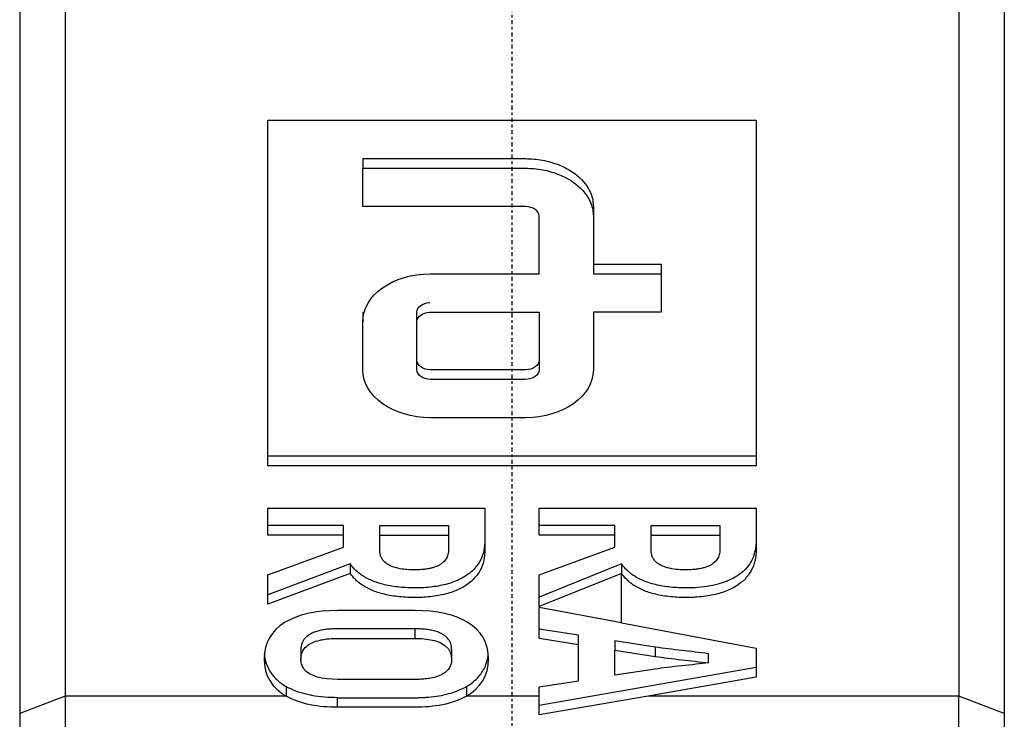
# Model space of a CAD drawing. Header units: millimetres. Extents: x 0 to 4378, y 0 to 2397.
# Tile 503 of 656: x 2233 to 2269, y 1222 to 1248. Entities that reach past the tile are written whole.
import ezdxf

# ---------------------------------------------------------------- set-up
doc = ezdxf.new("R2010")
doc.units = ezdxf.units.MM
doc.header["$LTSCALE"] = 0.2
doc.linetypes.add('CENTER2', pattern=[1.125, 0.75, -0.125, 0.125, -0.125])
doc.layers.add('02_Center Line', color=1, linetype='CENTER2')

# ---------------------------------------------------------------- blocks, each defined once
blk = doc.blocks.new('Blk$A16R2-0W24Z')
for p, q in [((16.474, 757.36), (16.474, 723.155)), ((-18.14, 756.722), (-18.145, 722.509)), ((18.145, 756.714), (18.147, 722.507)), ((-9.001, 731.64), (-9.001, 744.368)), ((-9.001, 744.368), (8.999, 744.367)), ((8.999, 744.367), (8.999, 731.64)), ((-5.502, 742.953), (-5.502, 742.6)), ((-5.502, 741.186), (-5.502, 742.6)), ((2.999, 739.064), (5.499, 739.064)), ((2.999, 739.064), (2.999, 738.711)), ((5.499, 739.064), (5.499, 738.711)), ((2.999, 738.711), (5.499, 738.711)), ((5.499, 738.711), (5.499, 737.296)), ((-5.502, 737.297), (-5.502, 736.943)), ((5.499, 737.296), (2.999, 737.296)), ((2.999, 735.529), (2.999, 735.175)), ((-9.001, 731.64), (-9.001, 731.993)), ((8.999, 731.993), (-9.001, 731.993)), ((8.999, 731.64), (-9.001, 731.64)), ((-9.002, 729.087), (-9.002, 730.081)), ((-9.002, 730.081), (-1.001, 730.081)), ((0.999, 729.087), (0.999, 730.081)), ((0.999, 730.081), (8.999, 730.081)), ((-6.213, 729.441), (-9.002, 729.441)), ((-6.213, 729.087), (-6.213, 729.441)), ((-4.876, 729.087), (-4.876, 729.441)), ((-4.876, 729.441), (-2.339, 729.441)), ((-2.339, 729.441), (-2.339, 729.087)), ((3.787, 729.441), (0.999, 729.441)), ((3.787, 729.087), (3.787, 729.441)), ((5.125, 729.087), (5.125, 729.441)), ((5.125, 729.087), (5.125, 729.441)), ((5.125, 729.441), (7.662, 729.441)), ((7.662, 729.441), (7.662, 729.087)), ((-6.213, 729.087), (-9.002, 729.087)), ((-6.213, 728.635), (-6.213, 729.087)), ((-4.876, 729.087), (-2.339, 729.087)), ((-2.339, 728.891), (-2.339, 728.538)), ((3.787, 729.087), (0.999, 729.087)), ((3.787, 728.635), (3.787, 729.087)), ((5.125, 729.087), (7.662, 729.087)), ((7.662, 728.891), (7.662, 728.538)), ((-9.002, 727.625), (-6.213, 728.635)), ((0.999, 727.624), (3.787, 728.635)), ((-5.962, 728.027), (-9.002, 726.887)), ((-5.962, 728.027), (-5.962, 727.673)), ((4.039, 728.026), (0.999, 726.802)), ((4.039, 728.026), (4.039, 727.673)), ((-5.962, 727.673), (-9.002, 726.534)), ((4.039, 727.673), (0.999, 726.448)), ((4.039, 725.847), (4.039, 727.673)), ((-9.002, 726.534), (-9.002, 727.625)), ((0.999, 726.448), (0.999, 727.624)), ((0.999, 726.802), (0.999, 727.624)), ((0.999, 726.448), (0.999, 726.802)), ((0.999, 726.448), (0.999, 726.419)), ((0.999, 725.27), (0.999, 726.419)), ((0.999, 725.623), (0.999, 726.419)), ((4.039, 725.847), (0.999, 726.419)), ((4.039, 725.847), (8.999, 724.914)), ((-3.573, 725.278), (-3.573, 725.631)), ((2.45, 725.397), (0.999, 725.623)), ((0.999, 725.27), (0.999, 725.623)), ((2.45, 725.043), (0.999, 725.27)), ((2.45, 725.043), (2.45, 725.397)), ((3.787, 725.195), (3.787, 724.841)), ((3.787, 725.195), (5.273, 724.969)), ((-7.779, 724.872), (-7.779, 724.518)), ((-2.224, 724.872), (-2.224, 724.518)), ((2.45, 723.718), (2.45, 725.043)), ((3.787, 724.841), (5.273, 724.615)), ((3.787, 723.92), (3.787, 724.841)), ((5.273, 724.969), (5.273, 724.615)), ((8.999, 724.914), (8.999, 723.847)), ((7.239, 724.372), (7.239, 724.726)), ((8.999, 724.201), (0.999, 722.811)), ((5.273, 724.146), (3.787, 723.92)), ((0.999, 723.492), (2.45, 723.718)), ((8.999, 723.847), (5.014, 723.155)), ((-8.328, 723.509), (-8.328, 723.155)), ((-1.675, 723.508), (-1.675, 723.155)), ((0.999, 723.155), (0.999, 723.492)), ((-16.474, 723.155), (-18.145, 722.509)), ((-8.328, 723.155), (-16.474, 723.155)), ((-6.43, 722.74), (-6.43, 723.094)), ((0.999, 723.155), (-1.675, 723.155)), ((5.014, 723.155), (0.999, 722.457)), ((0.999, 722.457), (0.999, 723.155)), ((16.474, 723.155), (5.014, 723.155)), ((16.473, 688.948), (16.474, 723.155)), ((18.147, 722.507), (16.474, 723.155)), ((-18.145, 722.509), (-18.145, 688.295)), ((18.147, 722.507), (18.145, 688.301))]:
    blk.add_line(p, q)
for points, knots in [([(-16.474, 757.375), (-16.474, 751.672), (-16.474, 745.969), (-16.474, 734.562), (-16.474, 728.858), (-16.474, 723.155)], [0, 0, 0, 0, 2.419796, 2.419796, 4.839591, 4.839591, 4.839591, 4.839591]), ([(-5.502, 742.953), (-3.503, 742.953), (-1.505, 742.953), (0.454, 742.953), (0.469, 742.953), (0.484, 742.953), (0.498, 742.953), (0.605, 742.953), (0.71, 742.949), (0.813, 742.939), (0.919, 742.93), (1.023, 742.916), (1.125, 742.897), (1.23, 742.878), (1.332, 742.854), (1.432, 742.826), (1.64, 742.767), (1.837, 742.688), (2.015, 742.591), (2.298, 742.439), (2.535, 742.243), (2.705, 742.017), (2.761, 741.943), (2.81, 741.866), (2.851, 741.786), (2.891, 741.708), (2.923, 741.628), (2.947, 741.545), (2.97, 741.465), (2.986, 741.384), (2.994, 741.301), (2.997, 741.263), (2.999, 741.225), (2.999, 741.186), (2.999, 741.171), (2.999, 741.158), (2.999, 741.144), (2.999, 741.039), (2.999, 740.935), (2.999, 740.832)], [-1, -1, -1, -1, -0.5507745, -0.5507745, -0.5507745, -0.5473733, -0.5473733, -0.5473733, -0.5219046, -0.5219046, -0.5219046, -0.495899, -0.495899, -0.495899, -0.4692709, -0.4692709, -0.4692709, -0.4134095, -0.4134095, -0.4134095, -0.3247425, -0.3247425, -0.3247425, -0.2956062, -0.2956062, -0.2956062, -0.2670981, -0.2670981, -0.2670981, -0.2395861, -0.2395861, -0.2395861, -0.2269836, -0.2269836, -0.2269836, -0.2225722, -0.2225722, -0.2225722, -0.1898632, -0.1898632, -0.1898632, -0.1898632]), ([(-5.502, 742.6), (-3.503, 742.6), (-1.505, 742.6), (0.454, 742.6), (0.469, 742.6), (0.484, 742.6), (0.499, 742.6), (0.6, 742.6), (0.71, 742.595), (0.813, 742.586), (0.919, 742.577), (1.023, 742.562), (1.125, 742.544), (1.337, 742.505), (1.54, 742.447), (1.728, 742.371), (2.034, 742.249), (2.302, 742.081), (2.512, 741.88), (2.653, 741.745), (2.768, 741.594), (2.851, 741.433), (2.891, 741.355), (2.923, 741.274), (2.947, 741.192), (2.97, 741.112), (2.986, 741.03), (2.994, 740.947), (2.997, 740.909), (2.999, 740.871), (2.999, 740.832), (2.999, 740.818), (2.999, 740.804), (2.999, 740.79), (2.999, 740.077), (2.999, 739.411), (2.999, 738.711)], [0, 0, 0, 0, 0.4492255, 0.4492255, 0.4492255, 0.4526752, 0.4526752, 0.4526752, 0.4780954, 0.4780954, 0.4780954, 0.504101, 0.504101, 0.504101, 0.5580663, 0.5580663, 0.5580663, 0.6454845, 0.6454845, 0.6454845, 0.7043938, 0.7043938, 0.7043938, 0.7329019, 0.7329019, 0.7329019, 0.7604139, 0.7604139, 0.7604139, 0.7730164, 0.7730164, 0.7730164, 0.7774278, 0.7774278, 0.7774278, 1, 1, 1, 1]), ([(0.999, 738.711), (0.999, 739.418), (0.999, 740.125), (0.999, 740.832), (0.999, 741.027), (0.775, 741.186), (0.499, 741.186), (-1.501, 741.186), (-3.501, 741.186), (-5.502, 741.186)], [0, 0, 0, 0, 0.303977, 0.303977, 0.303977, 0.392019, 0.392019, 0.392019, 1, 1, 1, 1]), ([(2.999, 737.296), (2.999, 736.589), (2.999, 735.882), (2.999, 735.175), (2.999, 734.199), (1.88, 733.407), (0.499, 733.407), (-0.668, 733.407), (-1.835, 733.407), (-3.001, 733.407), (-4.382, 733.407), (-5.502, 734.199), (-5.502, 735.175), (-5.502, 735.764), (-5.502, 736.354), (-5.502, 736.943), (-5.502, 737.919), (-4.382, 738.711), (-3.001, 738.711), (-1.668, 738.711), (-0.335, 738.711), (0.999, 738.711)], [0, 0, 0, 0, 0.115241, 0.115241, 0.115241, 0.282114, 0.282114, 0.282114, 0.416564, 0.416564, 0.416564, 0.583435, 0.583435, 0.583435, 0.679472, 0.679472, 0.679472, 0.846346, 0.846346, 0.846346, 1, 1, 1, 1]), ([(0.999, 737.296), (0.999, 737.179), (0.999, 736.589), (0.999, 736), (0.999, 735.529), (0.999, 735.333), (0.775, 735.175), (0.499, 735.175), (-0.668, 735.175), (-1.835, 735.175), (-3.001, 735.175), (-3.278, 735.175), (-3.501, 735.333), (-3.501, 735.529), (-3.501, 736.118), (-3.501, 736.707), (-3.501, 737.297), (-3.501, 737.485), (-3.292, 737.638), (-3.028, 737.648)], [0.043214, 0.043214, 0.043214, 0.043214, 0.0864295, 0.2592981, 0.2592981, 0.2592981, 0.3343884, 0.3343884, 0.3343884, 0.6369091, 0.6369091, 0.6369091, 0.7119959, 0.7119959, 0.7119959, 0.9280833, 0.9280833, 0.9280833, 1, 1, 1, 1]), ([(0.999, 737.296), (0.999, 737.061), (0.999, 736.354), (0.999, 735.647), (0.999, 735.175), (0.999, 734.98), (0.775, 734.822), (0.499, 734.822), (-0.668, 734.822), (-1.835, 734.822), (-3.001, 734.822), (-3.278, 734.822), (-3.501, 734.98), (-3.501, 735.175), (-3.501, 735.764), (-3.501, 736.354), (-3.501, 736.943), (-3.501, 737.131), (-3.292, 737.285), (-3.028, 737.295)], [-1, -1, -1, -1, -0.913571, -0.740702, -0.740702, -0.740702, -0.665612, -0.665612, -0.665612, -0.363091, -0.363091, -0.363091, -0.288004, -0.288004, -0.288004, -0.071917, -0.071917, -0.071917, 0, 0, 0, 0]), ([(-1.001, 730.081), (-1.001, 729.69), (-1.001, 729.295), (-1.001, 728.883), (-1.001, 728.874), (-1.001, 728.866), (-1.002, 728.857), (-1.002, 728.851), (-1.002, 728.845), (-1.002, 728.839), (-1.004, 728.761), (-1.01, 728.686), (-1.021, 728.614), (-1.043, 728.467), (-1.084, 728.334), (-1.14, 728.212), (-1.169, 728.149), (-1.202, 728.09), (-1.239, 728.034), (-1.276, 727.976), (-1.318, 727.922), (-1.363, 727.871), (-1.409, 727.819), (-1.458, 727.77), (-1.512, 727.724), (-1.569, 727.674), (-1.63, 727.628), (-1.695, 727.585), (-1.822, 727.501), (-1.964, 727.43), (-2.12, 727.37), (-2.199, 727.339), (-2.282, 727.312), (-2.368, 727.288), (-2.455, 727.263), (-2.547, 727.241), (-2.641, 727.222), (-2.737, 727.203), (-2.836, 727.188), (-2.938, 727.175), (-3.039, 727.163), (-3.143, 727.153), (-3.251, 727.147), (-3.305, 727.144), (-3.36, 727.142), (-3.415, 727.14), (-3.445, 727.139), (-3.476, 727.138), (-3.506, 727.138), (-3.522, 727.138), (-3.538, 727.138), (-3.555, 727.138), (-3.565, 727.138), (-3.575, 727.138), (-3.584, 727.138), (-3.667, 727.138), (-3.765, 727.14), (-3.856, 727.144), (-3.953, 727.148), (-4.05, 727.155), (-4.147, 727.165), (-4.245, 727.175), (-4.343, 727.188), (-4.44, 727.204), (-4.616, 727.233), (-4.788, 727.274), (-4.952, 727.327), (-5.026, 727.352), (-5.099, 727.379), (-5.17, 727.409), (-5.303, 727.466), (-5.428, 727.532), (-5.541, 727.61), (-5.697, 727.717), (-5.831, 727.844), (-5.938, 727.992), (-5.946, 728.004), (-5.954, 728.015), (-5.962, 728.027)], [0.0513254, 0.0513254, 0.0513254, 0.0513254, 0.2212893, 0.2212893, 0.2212893, 0.2247112, 0.2247112, 0.2247112, 0.2270484, 0.2270484, 0.2270484, 0.2570803, 0.2570803, 0.2570803, 0.3187259, 0.3187259, 0.3187259, 0.3503496, 0.3503496, 0.3503496, 0.3825091, 0.3825091, 0.3825091, 0.4152013, 0.4152013, 0.4152013, 0.4501566, 0.4501566, 0.4501566, 0.5185789, 0.5185789, 0.5185789, 0.5534263, 0.5534263, 0.5534263, 0.5888382, 0.5888382, 0.5888382, 0.6245066, 0.6245066, 0.6245066, 0.6596753, 0.6596753, 0.6596753, 0.6772596, 0.6772596, 0.6772596, 0.6868077, 0.6868077, 0.6868077, 0.6917885, 0.6917885, 0.6917885, 0.6949291, 0.6949291, 0.6949291, 0.7248771, 0.7248771, 0.7248771, 0.7566775, 0.7566775, 0.7566775, 0.7888696, 0.7888696, 0.7888696, 0.8473866, 0.8473866, 0.8473866, 0.8741622, 0.8741622, 0.8741622, 0.9248377, 0.9248377, 0.9248377, 0.9946605, 0.9946605, 0.9946605, 1, 1, 1, 1]), ([(-1.001, 730.081), (-1.001, 729.574), (-1.001, 729.066), (-1.001, 728.53), (-1.001, 728.521), (-1.001, 728.512), (-1.002, 728.503), (-1.002, 728.497), (-1.002, 728.491), (-1.002, 728.485), (-1.004, 728.407), (-1.01, 728.332), (-1.021, 728.261), (-1.043, 728.114), (-1.084, 727.98), (-1.14, 727.858), (-1.199, 727.732), (-1.273, 727.619), (-1.363, 727.517), (-1.458, 727.409), (-1.569, 727.315), (-1.695, 727.232), (-1.822, 727.148), (-1.964, 727.076), (-2.12, 727.016), (-2.199, 726.986), (-2.282, 726.958), (-2.368, 726.934), (-2.455, 726.909), (-2.547, 726.887), (-2.641, 726.869), (-2.737, 726.85), (-2.836, 726.834), (-2.938, 726.821), (-3.039, 726.809), (-3.143, 726.8), (-3.251, 726.793), (-3.334, 726.789), (-3.419, 726.786), (-3.506, 726.785), (-3.522, 726.784), (-3.538, 726.784), (-3.555, 726.784), (-3.565, 726.784), (-3.575, 726.784), (-3.584, 726.784), (-3.667, 726.784), (-3.765, 726.786), (-3.856, 726.79), (-3.953, 726.795), (-4.05, 726.801), (-4.147, 726.811), (-4.245, 726.821), (-4.343, 726.834), (-4.44, 726.85), (-4.616, 726.88), (-4.788, 726.92), (-4.952, 726.974), (-5.098, 727.022), (-5.237, 727.08), (-5.365, 727.149), (-5.484, 727.214), (-5.594, 727.288), (-5.692, 727.373), (-5.739, 727.413), (-5.783, 727.456), (-5.825, 727.5), (-5.865, 727.544), (-5.903, 727.59), (-5.938, 727.639), (-5.946, 727.65), (-5.954, 727.661), (-5.962, 727.673)], [-1, -1, -1, -1, -0.778711, -0.778711, -0.778711, -0.775289, -0.775289, -0.775289, -0.772952, -0.772952, -0.772952, -0.74292, -0.74292, -0.74292, -0.681274, -0.681274, -0.681274, -0.617491, -0.617491, -0.617491, -0.549843, -0.549843, -0.549843, -0.481421, -0.481421, -0.481421, -0.446574, -0.446574, -0.446574, -0.411162, -0.411162, -0.411162, -0.375493, -0.375493, -0.375493, -0.340325, -0.340325, -0.340325, -0.313192, -0.313192, -0.313192, -0.308211, -0.308211, -0.308211, -0.305071, -0.305071, -0.305071, -0.275123, -0.275123, -0.275123, -0.243323, -0.243323, -0.243323, -0.21113, -0.21113, -0.21113, -0.152613, -0.152613, -0.152613, -0.100216, -0.100216, -0.100216, -0.05142, -0.05142, -0.05142, -0.028127, -0.028127, -0.028127, -0.005339, -0.005339, -0.005339, 0, 0, 0, 0]), ([(8.999, 730.081), (8.999, 729.573), (8.999, 729.066), (8.999, 728.529), (8.999, 728.52), (8.999, 728.512), (8.999, 728.503), (8.999, 728.497), (8.999, 728.491), (8.998, 728.485), (8.997, 728.407), (8.99, 728.332), (8.979, 728.261), (8.934, 727.962), (8.813, 727.717), (8.637, 727.517), (8.592, 727.465), (8.542, 727.416), (8.489, 727.37), (8.432, 727.32), (8.371, 727.274), (8.306, 727.232), (8.242, 727.19), (8.176, 727.151), (8.105, 727.116), (8.034, 727.08), (7.959, 727.046), (7.881, 727.016), (7.801, 726.986), (7.719, 726.958), (7.632, 726.934), (7.545, 726.909), (7.454, 726.887), (7.359, 726.869), (7.17, 726.831), (6.966, 726.806), (6.749, 726.793), (6.695, 726.79), (6.641, 726.788), (6.585, 726.786), (6.555, 726.785), (6.525, 726.785), (6.494, 726.784), (6.478, 726.784), (6.462, 726.784), (6.446, 726.784), (6.436, 726.784), (6.425, 726.784), (6.416, 726.784), (6.333, 726.784), (6.235, 726.786), (6.144, 726.79), (6.048, 726.794), (5.951, 726.801), (5.854, 726.811), (5.755, 726.821), (5.658, 726.834), (5.561, 726.85), (5.385, 726.88), (5.213, 726.92), (5.049, 726.973), (4.975, 726.998), (4.902, 727.025), (4.831, 727.055), (4.764, 727.084), (4.699, 727.115), (4.636, 727.149), (4.575, 727.182), (4.516, 727.218), (4.46, 727.256), (4.407, 727.292), (4.356, 727.331), (4.308, 727.372), (4.262, 727.413), (4.217, 727.455), (4.176, 727.5), (4.136, 727.544), (4.098, 727.59), (4.063, 727.638), (4.055, 727.65), (4.047, 727.661), (4.039, 727.673)], [-1, -1, -1, -1, -0.778709, -0.778709, -0.778709, -0.775287, -0.775287, -0.775287, -0.77295, -0.77295, -0.77295, -0.742917, -0.742917, -0.742917, -0.617482, -0.617482, -0.617482, -0.584788, -0.584788, -0.584788, -0.549833, -0.549833, -0.549833, -0.515842, -0.515842, -0.515842, -0.481407, -0.481407, -0.481407, -0.446557, -0.446557, -0.446557, -0.411143, -0.411143, -0.411143, -0.340308, -0.340308, -0.340308, -0.322726, -0.322726, -0.322726, -0.313178, -0.313178, -0.313178, -0.308212, -0.308212, -0.308212, -0.305058, -0.305058, -0.305058, -0.275136, -0.275136, -0.275136, -0.243364, -0.243364, -0.243364, -0.211185, -0.211185, -0.211185, -0.152681, -0.152681, -0.152681, -0.125912, -0.125912, -0.125912, -0.100298, -0.100298, -0.100298, -0.075224, -0.075224, -0.075224, -0.051491, -0.051491, -0.051491, -0.028207, -0.028207, -0.028207, -0.005429, -0.005429, -0.005429, 0, 0, 0, 0]), ([(8.999, 730.081), (8.999, 729.69), (8.999, 729.295), (8.999, 728.883), (8.999, 728.874), (8.999, 728.866), (8.999, 728.857), (8.999, 728.851), (8.999, 728.845), (8.998, 728.839), (8.979, 727.977), (8.424, 727.501), (7.593, 727.277), (7.34, 727.208), (7.059, 727.165), (6.749, 727.147), (6.695, 727.144), (6.641, 727.141), (6.585, 727.14), (6.555, 727.139), (6.525, 727.138), (6.494, 727.138), (6.478, 727.138), (6.462, 727.138), (6.446, 727.138), (6.436, 727.137), (6.426, 727.137), (6.417, 727.137), (6.326, 727.137), (6.236, 727.139), (6.144, 727.144), (5.95, 727.152), (5.753, 727.171), (5.561, 727.204), (5.47, 727.219), (5.38, 727.237), (5.292, 727.258), (5.131, 727.297), (4.976, 727.347), (4.831, 727.408), (4.698, 727.465), (4.573, 727.532), (4.46, 727.61), (4.407, 727.646), (4.356, 727.685), (4.308, 727.726), (4.262, 727.766), (4.217, 727.809), (4.176, 727.853), (4.136, 727.897), (4.098, 727.943), (4.063, 727.992), (4.055, 728.003), (4.047, 728.015), (4.039, 728.026)], [0.0513257, 0.0513257, 0.0513257, 0.0513257, 0.2212906, 0.2212906, 0.2212906, 0.2247131, 0.2247131, 0.2247131, 0.22705, 0.22705, 0.22705, 0.5586759, 0.5586759, 0.5586759, 0.6596918, 0.6596918, 0.6596918, 0.6772739, 0.6772739, 0.6772739, 0.6868222, 0.6868222, 0.6868222, 0.691788, 0.691788, 0.691788, 0.6948561, 0.6948561, 0.6948561, 0.7248639, 0.7248639, 0.7248639, 0.7888152, 0.7888152, 0.7888152, 0.8190382, 0.8190382, 0.8190382, 0.8740881, 0.8740881, 0.8740881, 0.9247765, 0.9247765, 0.9247765, 0.9485094, 0.9485094, 0.9485094, 0.9717929, 0.9717929, 0.9717929, 0.9945708, 0.9945708, 0.9945708, 1, 1, 1, 1]), ([(-4.876, 729.092), (-4.876, 729.149), (-4.876, 729.207), (-4.876, 729.267), (-4.876, 729.327), (-4.876, 729.386), (-4.876, 729.441)], [-0.08096128, -0.08096128, -0.08096128, -0.08096128, -0.04026851, -0.04026851, -0.04026851, 0, 0, 0, 0]), ([(-2.339, 729.087), (-2.339, 728.91), (-2.339, 728.733), (-2.339, 728.538), (-2.339, 728.53), (-2.339, 728.524), (-2.339, 728.517), (-2.339, 728.514), (-2.339, 728.511), (-2.339, 728.508), (-2.341, 728.473), (-2.344, 728.441), (-2.35, 728.41), (-2.356, 728.378), (-2.364, 728.348), (-2.374, 728.319), (-2.384, 728.29), (-2.396, 728.262), (-2.41, 728.237), (-2.425, 728.21), (-2.441, 728.185), (-2.459, 728.162), (-2.478, 728.138), (-2.498, 728.115), (-2.52, 728.094), (-2.542, 728.073), (-2.567, 728.053), (-2.592, 728.034), (-2.619, 728.015), (-2.647, 727.997), (-2.677, 727.981), (-2.708, 727.963), (-2.742, 727.947), (-2.776, 727.933), (-2.812, 727.918), (-2.849, 727.904), (-2.888, 727.892), (-2.929, 727.879), (-2.972, 727.868), (-3.015, 727.858), (-3.064, 727.848), (-3.114, 727.838), (-3.165, 727.831), (-3.22, 727.823), (-3.277, 727.817), (-3.335, 727.812), (-3.377, 727.809), (-3.42, 727.806), (-3.463, 727.805), (-3.485, 727.804), (-3.507, 727.803), (-3.529, 727.803), (-3.542, 727.803), (-3.556, 727.802), (-3.569, 727.802), (-3.577, 727.802), (-3.586, 727.802), (-3.594, 727.802), (-3.69, 727.802), (-3.782, 727.806), (-3.874, 727.813), (-3.957, 727.82), (-4.037, 727.83), (-4.115, 727.844), (-4.248, 727.869), (-4.371, 727.904), (-4.478, 727.954), (-4.526, 727.977), (-4.571, 728.003), (-4.613, 728.031), (-4.654, 728.06), (-4.691, 728.092), (-4.723, 728.127), (-4.753, 728.159), (-4.779, 728.194), (-4.8, 728.232), (-4.821, 728.269), (-4.838, 728.308), (-4.85, 728.351), (-4.859, 728.379), (-4.865, 728.409), (-4.869, 728.44), (-4.872, 728.456), (-4.873, 728.472), (-4.874, 728.488), (-4.875, 728.497), (-4.875, 728.506), (-4.876, 728.515), (-4.876, 728.518), (-4.876, 728.522), (-4.876, 728.526), (-4.876, 728.53), (-4.876, 728.534), (-4.876, 728.538), (-4.876, 728.691), (-4.876, 728.91), (-4.876, 729.087)], [0, 0, 0, 0, 0.13003, 0.13003, 0.13003, 0.1342066, 0.1342066, 0.1342066, 0.1361313, 0.1361313, 0.1361313, 0.1568342, 0.1568342, 0.1568342, 0.1784426, 0.1784426, 0.1784426, 0.2006823, 0.2006823, 0.2006823, 0.223601, 0.223601, 0.223601, 0.2472548, 0.2472548, 0.2472548, 0.2717128, 0.2717128, 0.2717128, 0.2970626, 0.2970626, 0.2970626, 0.3239917, 0.3239917, 0.3239917, 0.352112, 0.352112, 0.352112, 0.3816741, 0.3816741, 0.3816741, 0.4142444, 0.4142444, 0.4142444, 0.4489657, 0.4489657, 0.4489657, 0.4739399, 0.4739399, 0.4739399, 0.486427, 0.486427, 0.486427, 0.4940034, 0.4940034, 0.4940034, 0.4985178, 0.4985178, 0.4985178, 0.5519888, 0.5519888, 0.5519888, 0.6000052, 0.6000052, 0.6000052, 0.6822562, 0.6822562, 0.6822562, 0.7196506, 0.7196506, 0.7196506, 0.7571679, 0.7571679, 0.7571679, 0.7913084, 0.7913084, 0.7913084, 0.8247103, 0.8247103, 0.8247103, 0.8472151, 0.8472151, 0.8472151, 0.8584675, 0.8584675, 0.8584675, 0.8646199, 0.8646199, 0.8646199, 0.8670439, 0.8670439, 0.8670439, 0.8698391, 0.8698391, 0.8698391, 1, 1, 1, 1]), ([(7.662, 729.087), (7.662, 728.91), (7.662, 728.732), (7.662, 728.538), (7.662, 728.53), (7.662, 728.524), (7.662, 728.517), (7.661, 728.514), (7.661, 728.511), (7.661, 728.508), (7.66, 728.473), (7.656, 728.441), (7.651, 728.41), (7.645, 728.378), (7.637, 728.348), (7.627, 728.319), (7.617, 728.29), (7.604, 728.262), (7.59, 728.237), (7.576, 728.21), (7.559, 728.185), (7.541, 728.162), (7.523, 728.138), (7.503, 728.115), (7.481, 728.094), (7.458, 728.073), (7.434, 728.053), (7.408, 728.034), (7.381, 728.015), (7.353, 727.997), (7.323, 727.98), (7.292, 727.963), (7.259, 727.947), (7.224, 727.933), (7.188, 727.918), (7.151, 727.904), (7.112, 727.892), (7.071, 727.879), (7.029, 727.868), (6.985, 727.858), (6.937, 727.847), (6.887, 727.838), (6.835, 727.831), (6.78, 727.823), (6.723, 727.816), (6.665, 727.812), (6.623, 727.809), (6.581, 727.806), (6.537, 727.805), (6.515, 727.804), (6.493, 727.803), (6.471, 727.803), (6.458, 727.803), (6.445, 727.802), (6.431, 727.802), (6.423, 727.802), (6.415, 727.802), (6.407, 727.802), (6.31, 727.802), (6.218, 727.805), (6.125, 727.813), (5.901, 727.832), (5.691, 727.875), (5.522, 727.955), (5.473, 727.977), (5.428, 728.003), (5.387, 728.032), (5.346, 728.061), (5.309, 728.093), (5.277, 728.128), (5.247, 728.16), (5.221, 728.195), (5.2, 728.233), (5.179, 728.27), (5.162, 728.309), (5.15, 728.352), (5.142, 728.38), (5.135, 728.41), (5.131, 728.441), (5.129, 728.456), (5.127, 728.472), (5.126, 728.488), (5.126, 728.497), (5.125, 728.506), (5.125, 728.515), (5.125, 728.519), (5.125, 728.522), (5.125, 728.526), (5.125, 728.53), (5.125, 728.534), (5.125, 728.537), (5.125, 728.657), (5.125, 728.78), (5.125, 728.914), (5.125, 728.973), (5.125, 729.032), (5.125, 729.087)], [0, 0, 0, 0, 0.1300312, 0.1300312, 0.1300312, 0.1342088, 0.1342088, 0.1342088, 0.136132, 0.136132, 0.136132, 0.1568353, 0.1568353, 0.1568353, 0.1784442, 0.1784442, 0.1784442, 0.2006847, 0.2006847, 0.2006847, 0.2236042, 0.2236042, 0.2236042, 0.2472591, 0.2472591, 0.2472591, 0.2717185, 0.2717185, 0.2717185, 0.2970699, 0.2970699, 0.2970699, 0.3240018, 0.3240018, 0.3240018, 0.3521259, 0.3521259, 0.3521259, 0.3816933, 0.3816933, 0.3816933, 0.4142721, 0.4142721, 0.4142721, 0.4490018, 0.4490018, 0.4490018, 0.4739608, 0.4739608, 0.4739608, 0.4864403, 0.4864403, 0.4864403, 0.4939988, 0.4939988, 0.4939988, 0.4985135, 0.4985135, 0.4985135, 0.5521294, 0.5521294, 0.5521294, 0.6824809, 0.6824809, 0.6824809, 0.7199234, 0.7199234, 0.7199234, 0.7573728, 0.7573728, 0.7573728, 0.7915706, 0.7915706, 0.7915706, 0.8250294, 0.8250294, 0.8250294, 0.8473753, 0.8473753, 0.8473753, 0.8585482, 0.8585482, 0.8585482, 0.864709, 0.864709, 0.864709, 0.8670636, 0.8670636, 0.8670636, 0.8697212, 0.8697212, 0.8697212, 0.9597145, 0.9597145, 0.9597145, 1, 1, 1, 1]), ([(-3.573, 726.304), (-4.523, 726.304), (-5.473, 726.304), (-6.43, 726.304), (-8.024, 726.304), (-9.139, 725.713), (-9.139, 724.518), (-9.139, 723.915), (-8.84, 723.453), (-8.328, 723.155)], [0, 0, 0, 0, 0.286944, 0.286944, 0.286944, 0.758937, 0.758937, 0.758937, 1, 1, 1, 1]), ([(-1.675, 723.155), (-1.163, 723.453), (-0.864, 723.908), (-0.864, 724.518), (-0.864, 725.725), (-1.993, 726.304), (-3.573, 726.304)], [0, 0, 0, 0, 0.338405, 0.338405, 0.338405, 1, 1, 1, 1]), ([(-3.573, 725.631), (-4.522, 725.631), (-5.471, 725.631), (-6.423, 725.631), (-6.427, 725.631), (-6.43, 725.631), (-6.455, 725.631), (-6.482, 725.631), (-6.536, 725.63), (-6.563, 725.629), (-6.619, 725.627), (-6.647, 725.626), (-6.703, 725.622), (-6.731, 725.62), (-6.788, 725.614), (-6.817, 725.611), (-6.874, 725.604), (-6.903, 725.6), (-6.961, 725.591), (-6.99, 725.586), (-7.025, 725.579), (-7.031, 725.578), (-7.092, 725.566), (-7.146, 725.552), (-7.257, 725.518), (-7.313, 725.497), (-7.373, 725.469), (-7.38, 725.465), (-7.448, 725.432), (-7.502, 725.398), (-7.578, 725.337), (-7.603, 725.314), (-7.655, 725.256), (-7.679, 725.223), (-7.719, 725.154), (-7.735, 725.118), (-7.75, 725.073), (-7.752, 725.064), (-7.76, 725.036), (-7.765, 725.016), (-7.772, 724.975), (-7.775, 724.955), (-7.778, 724.913), (-7.779, 724.892), (-7.779, 724.872), (-7.779, 724.872), (-7.779, 724.872), (-7.779, 724.872)], [-0.7927753, -0.7927753, -0.7927753, -0.7927753, -0.3891662, -0.3891662, -0.3876628, -0.3876628, -0.3876628, -0.3759744, -0.3759744, -0.3649947, -0.3649947, -0.3546296, -0.3546296, -0.3450717, -0.3450717, -0.3358908, -0.3358908, -0.3270524, -0.3270524, -0.3186419, -0.3186419, -0.3170254, -0.3170254, -0.3013886, -0.3013886, -0.2840842, -0.2840842, -0.2817232, -0.2817232, -0.2616897, -0.2616897, -0.250002, -0.250002, -0.2354262, -0.2354262, -0.2208421, -0.2208421, -0.2174373, -0.2174373, -0.2097822, -0.2097822, -0.2018943, -0.2018943, -0.1940065, -0.1940065, -0.1940065, -0.194006, -0.194006, -0.194006, -0.194006]), ([(-2.224, 724.872), (-2.224, 724.887), (-2.225, 724.901), (-2.226, 724.93), (-2.228, 724.945), (-2.23, 724.965), (-2.231, 724.973), (-2.238, 725.017), (-2.246, 725.053), (-2.272, 725.126), (-2.288, 725.163), (-2.321, 725.216), (-2.333, 725.234), (-2.377, 725.291), (-2.413, 725.328), (-2.485, 725.385), (-2.517, 725.407), (-2.602, 725.457), (-2.657, 725.483), (-2.762, 725.523), (-2.812, 725.539), (-2.927, 725.57), (-2.994, 725.583), (-3.123, 725.604), (-3.187, 725.612), (-3.307, 725.623), (-3.364, 725.626), (-3.472, 725.63), (-3.523, 725.631), (-3.573, 725.631)], [-0.1932253, -0.1932253, -0.1932253, -0.1932253, -0.1886465, -0.1886465, -0.1835748, -0.1835748, -0.1807153, -0.1807153, -0.1648093, -0.1648093, -0.1485135, -0.1485135, -0.1400567, -0.1400567, -0.1207891, -0.1207891, -0.1071003, -0.1071003, -0.0874258, -0.0874258, -0.0709763, -0.0709763, -0.0505404, -0.0505404, -0.0318207, -0.0318207, -0.0150852, -0.0150852, 0, 0, 0, 0]), ([(-6.43, 723.767), (-6.946, 723.767), (-7.468, 723.857), (-7.68, 724.172), (-7.711, 724.22), (-7.736, 724.272), (-7.753, 724.329), (-7.763, 724.364), (-7.77, 724.4), (-7.775, 724.439), (-7.777, 724.464), (-7.779, 724.491), (-7.779, 724.518), (-7.779, 724.671), (-7.735, 724.797), (-7.657, 724.898), (-7.61, 724.958), (-7.552, 725.01), (-7.483, 725.054), (-7.365, 725.131), (-7.217, 725.185), (-7.051, 725.22), (-6.98, 725.236), (-6.905, 725.247), (-6.829, 725.256), (-6.758, 725.265), (-6.685, 725.27), (-6.611, 725.274), (-6.552, 725.276), (-6.492, 725.278), (-6.43, 725.278), (-6.416, 725.278), (-6.403, 725.278), (-6.388, 725.278), (-6.381, 725.278), (-6.374, 725.278), (-6.366, 725.278), (-5.368, 725.278), (-4.519, 725.278), (-3.573, 725.278)], [0, 0, 0, 0, 0.2348467, 0.2348467, 0.2348467, 0.269827, 0.269827, 0.269827, 0.2908901, 0.2908901, 0.2908901, 0.3048174, 0.3048174, 0.3048174, 0.3831337, 0.3831337, 0.3831337, 0.4299754, 0.4299754, 0.4299754, 0.5110747, 0.5110747, 0.5110747, 0.545975, 0.545975, 0.545975, 0.5780729, 0.5780729, 0.5780729, 0.6039731, 0.6039731, 0.6039731, 0.6095633, 0.6095633, 0.6095633, 0.6124005, 0.6124005, 0.6124005, 1, 1, 1, 1]), ([(-3.573, 725.278), (-2.899, 725.278), (-2.224, 725.118), (-2.224, 724.518), (-2.224, 724.491), (-2.226, 724.464), (-2.228, 724.439), (-2.235, 724.381), (-2.248, 724.327), (-2.268, 724.278), (-2.289, 724.223), (-2.319, 724.174), (-2.355, 724.129), (-2.396, 724.08), (-2.444, 724.036), (-2.5, 723.998), (-2.564, 723.955), (-2.637, 723.919), (-2.716, 723.889), (-2.784, 723.864), (-2.856, 723.843), (-2.932, 723.827), (-3.001, 723.811), (-3.074, 723.799), (-3.148, 723.79), (-3.216, 723.782), (-3.286, 723.776), (-3.357, 723.772), (-3.428, 723.768), (-3.5, 723.767), (-3.573, 723.767), (-3.589, 723.767), (-3.603, 723.767), (-3.619, 723.767), (-3.626, 723.767), (-3.632, 723.767), (-3.639, 723.767), (-4.642, 723.767), (-5.484, 723.767), (-6.43, 723.767)], [0, 0, 0, 0, 0.3048786, 0.3048786, 0.3048786, 0.3187445, 0.3187445, 0.3187445, 0.3503489, 0.3503489, 0.3503489, 0.3856336, 0.3856336, 0.3856336, 0.4249156, 0.4249156, 0.4249156, 0.4696138, 0.4696138, 0.4696138, 0.5072331, 0.5072331, 0.5072331, 0.5413693, 0.5413693, 0.5413693, 0.5725388, 0.5725388, 0.5725388, 0.6035253, 0.6035253, 0.6035253, 0.6096781, 0.6096781, 0.6096781, 0.6121629, 0.6121629, 0.6121629, 1, 1, 1, 1]), ([(5.273, 724.969), (5.599, 724.921), (5.927, 724.882), (6.255, 724.844), (6.584, 724.807), (6.912, 724.77), (7.239, 724.726)], [0, 0, 0, 0, 0.0997943, 0.0997943, 0.0997943, 0.1997152, 0.1997152, 0.1997152, 0.1997152]), ([(-9.13, 724.696), (-9.107, 724.468), (-9.038, 724.245), (-8.903, 724.038), (-8.835, 723.934), (-8.753, 723.837), (-8.655, 723.747), (-8.559, 723.659), (-8.45, 723.579), (-8.328, 723.509)], [1.834282, 1.834282, 1.834282, 1.834282, 2.340336, 2.340336, 2.340336, 2.593053, 2.593053, 2.593053, 2.8401, 2.8401, 2.8401, 2.8401]), ([(-1.675, 723.508), (-1.565, 723.573), (-1.465, 723.644), (-1.306, 723.783), (-1.243, 723.849), (-1.138, 723.979), (-1.095, 724.043), (-1.019, 724.175), (-0.987, 724.243), (-0.943, 724.362), (-0.927, 724.412), (-0.905, 724.499), (-0.896, 724.537), (-0.883, 724.613), (-0.878, 724.651), (-0.873, 724.692), (-0.873, 724.694), (-0.873, 724.696)], [0, 0, 0, 0, 0.0428755, 0.0428755, 0.0767971, 0.0767971, 0.1068008, 0.1068008, 0.1375787, 0.1375787, 0.1592637, 0.1592637, 0.1751422, 0.1751422, 0.1910374, 0.1910374, 0.1917843, 0.1917843, 0.1917843, 0.1917843]), ([(-6.43, 723.094), (-6.748, 723.094), (-7.071, 723.118), (-7.379, 723.175), (-7.399, 723.179), (-7.419, 723.183), (-7.44, 723.187), (-7.569, 723.213), (-7.696, 723.246), (-7.818, 723.285), (-7.848, 723.295), (-7.878, 723.305), (-7.908, 723.315), (-8.035, 723.361), (-8.156, 723.414), (-8.269, 723.475), (-8.289, 723.486), (-8.309, 723.497), (-8.328, 723.509)], [-0.202321, -0.202321, -0.202321, -0.202321, -0.1070006, -0.1070006, -0.1070006, -0.1006963, -0.1006963, -0.1006963, -0.0603252, -0.0603252, -0.0603252, -0.0503525, -0.0503525, -0.0503525, -0.0075723, -0.0075723, -0.0075723, 0, 0, 0, 0]), ([(-6.43, 723.094), (-5.845, 723.094), (-5.26, 723.094), (-4.13, 723.094), (-3.797, 723.094), (-3.573, 723.094), (-3.538, 723.094), (-3.505, 723.094), (-3.443, 723.095), (-3.413, 723.096), (-3.358, 723.098), (-3.331, 723.099), (-3.28, 723.101), (-3.256, 723.102), (-3.209, 723.105), (-3.186, 723.106), (-3.142, 723.109), (-3.121, 723.111), (-3.091, 723.113), (-3.082, 723.114), (-2.946, 723.126), (-2.82, 723.142), (-2.571, 723.184), (-2.448, 723.21), (-2.161, 723.288), (-2.002, 723.345), (-1.792, 723.444), (-1.732, 723.475), (-1.675, 723.508)], [0, 0, 0, 0, 0.175601, 0.175601, 0.338879, 0.338879, 0.338879, 0.364594, 0.364594, 0.391475, 0.391475, 0.419612, 0.419612, 0.449688, 0.449688, 0.480707, 0.480707, 0.512141, 0.512141, 0.524981, 0.524981, 0.708267, 0.708267, 0.891263, 0.891263, 1.149161, 1.149161, 1.255743, 1.255743, 1.255743, 1.255743]), ([(-16.474, 723.155), (-16.474, 717.451), (-16.474, 711.748), (-16.474, 700.34), (-16.474, 694.637), (-16.474, 688.933)], [0.000001, 0.000001, 0.000001, 0.000001, 2.419796, 2.419796, 4.839592, 4.839592, 4.839592, 4.839592]), ([(-1.675, 723.155), (-2.189, 722.854), (-2.878, 722.74), (-3.573, 722.74), (-3.581, 722.74), (-3.588, 722.74), (-3.596, 722.74), (-4.579, 722.74), (-5.478, 722.74), (-6.43, 722.74)], [-1, -1, -1, -1, -0.574244, -0.574244, -0.574244, -0.569777, -0.569777, -0.569777, 0, 0, 0, 0])]:
    blk.add_open_spline(points, degree=3, knots=knots)
for points in [[(-3.028, 737.295), (-3.011, 737.297), (0.972, 737.296), (0.999, 737.296)], [(5.273, 724.615), (5.924, 724.519), (6.586, 724.461), (7.239, 724.372)], [(7.239, 724.372), (6.687, 724.314), (5.82, 724.227), (5.273, 724.146)], [(-6.43, 722.74), (-7.111, 722.74), (-7.808, 722.851), (-8.328, 723.155)]]:
    blk.add_open_spline(points, degree=3)
at = {"layer": '02_Center Line'}
blk.add_line((0, 1425.306), (0, -16.53), dxfattribs=at)

msp = doc.modelspace()

# ---------------------------------------------------------------- block references
msp.add_blockref('Blk$A16R2-0W24Z', (2251.163, 499.915))

doc.saveas('drawing.dxf')
